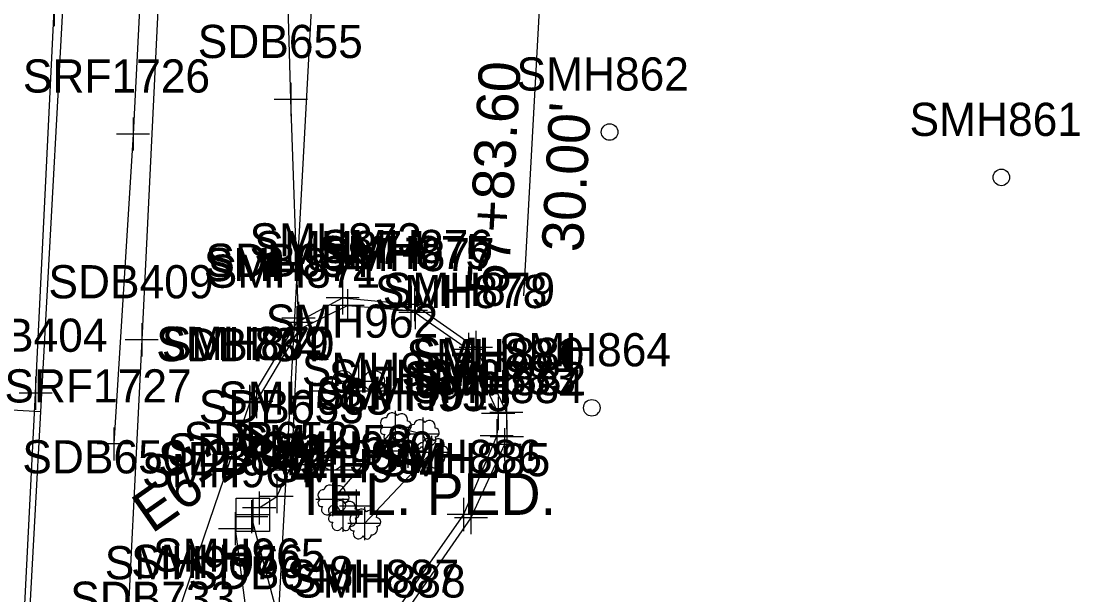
# Model space of a CAD drawing. Extents: x 941041 to 969446, y 397014 to 416764.
# Drawn here: x 951828.4 to 951956.2, y 402505.9 to 402575.1 of the extents above; entities that cross this region are included whole.
import ezdxf

# ---------------------------------------------------------------- set-up
doc = ezdxf.new("R2010")
doc.units = 0
for name, color, linetype in [('SURVEY - CENTERLINE - Preliminary', 7, 'Continuous'), ('SURVEY - CENTERLINE - Preliminary Curve Text', 7, 'Continuous'), ('SURVEY - DTM - Breaklines', 7, 'Continuous'), ('SURVEY - DTM - Breaklines - Points - Locators', 7, 'Continuous'), ('SURVEY - DTM - Breaklines - Points - Numbers', 7, 'Continuous'), ('SURVEY - DTM - Spot Points - Locators', 7, 'Continuous'), ('SURVEY - DTM - Spot Points - Point Numbers', 7, 'Continuous'), ('SURVEY - NON-TRANSPORTATION - Features', 7, 'Continuous'), ('SURVEY - PROPERTY - ROW Lines', 7, 'Continuous'), ('SURVEY - PROPERTY - Station and Offset Flags', 7, 'Continuous'), ('SURVEY - TRAFFIC CONTROL - Signs - Points - Locators', 7, 'Continuous'), ('SURVEY - TRAFFIC CONTROL - Signs - Points - Numbers', 7, 'Continuous'), ('SURVEY - TRAFFIC CONTROL - Signs and Devices with Text', 7, 'Continuous'), ('SURVEY - TRANSPORTATION - Features', 7, 'Continuous'), ('SURVEY - TRANSPORTATION - Features - Points - Locators', 7, 'Continuous'), ('SURVEY - TRANSPORTATION - Features - Points - Numbers', 7, 'Continuous'), ('SURVEY - TRANSPORTATION - Roads', 7, 'Continuous'), ('SURVEY - TRANSPORTATION - Roads - Points - Locators', 7, 'Continuous'), ('SURVEY - TRANSPORTATION - Roads - Points - Numbers', 7, 'Continuous'), ('SURVEY - UTILITIES - Telephone (Underground) - Points - Locators', 7, 'Continuous'), ('SURVEY - UTILITIES - Telephone (Underground) - Points - Numbers', 7, 'Continuous'), ('SURVEY - UTILITIES - Telephone (Underground) with Text', 7, 'Continuous'), ('SURVEY - VEGETATION - Features - Points - Locators', 7, 'Continuous'), ('SURVEY - VEGETATION - Features - Points - Numbers', 7, 'Continuous'), ('SURVEY - VEGETATION - Features with Text', 7, 'Continuous')]:
    doc.layers.add(name, color=color, linetype=linetype)

msp = doc.modelspace()

# ---------------------------------------------------------------- linework, layer by layer
at = {"layer": 'SURVEY - CENTERLINE - Preliminary'}
msp.add_line((951818.98, 402312.97), (951929.94, 404341.52), dxfattribs=at)
at = {"layer": 'SURVEY - CENTERLINE - Preliminary Curve Text'}
msp.add_line((951830.74, 402527.99), (951825.75, 402528.27), dxfattribs=at)
at = {"layer": 'SURVEY - DTM - Breaklines'}
for points in [[(951801.74, 402143.33), (951806.22, 402176.04), (951810.36, 402212.73), (951813.52, 402244.48), (951816.98, 402285.74), (951819.88, 402327.22), (951822.23, 402367.72), (951824.51, 402408.74), (951826.12, 402447.74), (951828, 402488.84), (951830.12, 402530.24), (951832.38, 402576.49)], [(951854.21, 402513.91), (951855.53, 402503.73), (951851.27, 402435.98), (951847.91, 402432.23)]]:
    msp.add_lwpolyline(points, dxfattribs=at)
at = {"layer": 'SURVEY - DTM - Breaklines - Points - Locators'}
for p, q in [((951832.38, 402578.49), (951832.38, 402574.49)), ((951830.12, 402532.24), (951830.12, 402528.24)), ((951832.12, 402530.24), (951828.12, 402530.24)), ((951854.21, 402515.91), (951854.21, 402511.91)), ((951856.21, 402513.91), (951852.21, 402513.91))]:
    msp.add_line(p, q, dxfattribs=at)
at = {"layer": 'SURVEY - DTM - Spot Points - Locators'}
for centre in [(951899.4, 402561.74), (951946.68, 402556.27), (951897.25, 402528.49)]:
    msp.add_circle(centre, 1, dxfattribs=at)
at = {"layer": 'SURVEY - NON-TRANSPORTATION - Features'}
msp.add_lwpolyline([(951869.8, 402514.52), (951877.92, 402523.09), (951876.85, 402525.31), (951873.5, 402526.13), (951865.96, 402517.43), (951867.22, 402515.55)], dxfattribs=at)
at = {"layer": 'SURVEY - PROPERTY - ROW Lines'}
msp.add_line((951848.94, 402311.33), (951865.26, 402609.83), dxfattribs=at)
at = {"layer": 'SURVEY - PROPERTY - Station and Offset Flags'}
msp.add_line((951891.1, 402580.23), (951889.01, 402541.99), dxfattribs=at)
at = {"layer": 'SURVEY - TRAFFIC CONTROL - Signs - Points - Locators'}
for p, q in [((951869.09, 402533.71), (951869.09, 402529.71)), ((951867.09, 402531.71), (951871.09, 402531.71)), ((951864.07, 402524.18), (951864.07, 402520.18)), ((951862.07, 402522.18), (951866.07, 402522.18))]:
    msp.add_line(p, q, dxfattribs=at)
at = {"layer": 'SURVEY - TRAFFIC CONTROL - Signs and Devices with Text'}
for p, q in [((951874.79, 402530.48), (951863.59, 402530.48)), ((951869.77, 402520.95), (951858.57, 402520.95))]:
    msp.add_line(p, q, dxfattribs=at)
for centre in [(951867.22, 402531.73), (951870.97, 402531.73), (951862.19, 402522.2), (951865.94, 402522.2)]:
    msp.add_circle(centre, 1.25, dxfattribs=at)
at = {"layer": 'SURVEY - TRANSPORTATION - Features'}
for points in [[(951855.94, 402529.26), (951861.67, 402538.76), (951867.18, 402541.74), (951875.87, 402540.94), (951883.26, 402535.77), (951886.94, 402527.93), (951886.99, 402525)], [(951856.77, 402529.24), (951861.97, 402537.96), (951867.76, 402540.81), (951875.41, 402540.21), (951875.95, 402539.97), (951882.37, 402535.51), (951885.95, 402527.8), (951885.77, 402525.1), (951881.78, 402515.63), (951871.66, 402501.18), (951868.83, 402494.54), (951867.85, 402490.23)], [(951857.48, 402409.98), (951849.55, 402416.62), (951846.27, 402428.2), (951842.49, 402433.87), (951842.33, 402466.08), (951845.54, 402498.53), (951855.96, 402529.1)], [(951886.71, 402524.05), (951882.67, 402515.24), (951872.5, 402500.61), (951869.91, 402494.3), (951868.87, 402489.69)]]:
    msp.add_lwpolyline(points, dxfattribs=at)
at = {"layer": 'SURVEY - TRANSPORTATION - Features - Points - Locators'}
for p, q in [((951867.18, 402543.74), (951867.18, 402539.74)), ((951875.87, 402542.94), (951875.87, 402538.94)), ((951869.18, 402541.74), (951865.18, 402541.74)), ((951867.76, 402542.81), (951867.76, 402538.81)), ((951875.41, 402542.21), (951875.41, 402538.21)), ((951875.95, 402541.97), (951875.95, 402537.97)), ((951861.67, 402540.76), (951861.67, 402536.76)), ((951869.76, 402540.81), (951865.76, 402540.81)), ((951877.87, 402540.94), (951873.87, 402540.94)), ((951861.97, 402539.96), (951861.97, 402535.96)), ((951877.41, 402540.21), (951873.41, 402540.21)), ((951877.95, 402539.97), (951873.95, 402539.97)), ((951863.67, 402538.76), (951859.67, 402538.76)), ((951863.97, 402537.96), (951859.97, 402537.96)), ((951883.26, 402537.77), (951883.26, 402533.77)), ((951882.37, 402537.51), (951882.37, 402533.51)), ((951884.37, 402535.51), (951880.37, 402535.51)), ((951885.26, 402535.77), (951881.26, 402535.77)), ((951855.94, 402531.26), (951855.94, 402527.26)), ((951855.96, 402531.1), (951855.96, 402527.1)), ((951856.77, 402531.24), (951856.77, 402527.24)), ((951857.94, 402529.26), (951853.94, 402529.26)), ((951857.96, 402529.1), (951853.96, 402529.1)), ((951858.77, 402529.24), (951854.77, 402529.24)), ((951885.95, 402529.8), (951885.95, 402525.8)), ((951886.94, 402529.93), (951886.94, 402525.93)), ((951887.95, 402527.8), (951883.95, 402527.8)), ((951888.94, 402527.93), (951884.94, 402527.93)), ((951885.77, 402527.1), (951885.77, 402523.1)), ((951886.99, 402527), (951886.99, 402523)), ((951887.77, 402525.1), (951883.77, 402525.1)), ((951888.99, 402525), (951884.99, 402525)), ((951886.71, 402526.05), (951886.71, 402522.05)), ((951888.71, 402524.05), (951884.71, 402524.05)), ((951881.78, 402517.63), (951881.78, 402513.63)), ((951882.67, 402517.24), (951882.67, 402513.24)), ((951883.78, 402515.63), (951879.78, 402515.63)), ((951884.67, 402515.24), (951880.67, 402515.24))]:
    msp.add_line(p, q, dxfattribs=at)
at = {"layer": 'SURVEY - TRANSPORTATION - Roads'}
for points in [[(951848.45, 402717.12), (951845.86, 402666.58), (951844.52, 402613.1), (951841.88, 402561.5), (951839.56, 402524.13)], [(951844.95, 402578.11), (951842.93, 402536.69), (951840.75, 402492.57), (951838.5, 402443.49), (951835.93, 402393.6), (951832.99, 402359.12), (951830.09, 402317.94), (951826.93, 402273.72), (951822.51, 402230.46), (951819.89, 402199.15)]]:
    msp.add_lwpolyline(points, dxfattribs=at)
at = {"layer": 'SURVEY - TRANSPORTATION - Roads - Points - Locators'}
for p, q in [((951841.88, 402563.5), (951841.88, 402559.5)), ((951843.88, 402561.5), (951839.88, 402561.5)), ((951842.93, 402538.69), (951842.93, 402534.69)), ((951844.93, 402536.69), (951840.93, 402536.69)), ((951839.56, 402526.13), (951839.56, 402522.13)), ((951841.56, 402524.13), (951837.56, 402524.13))]:
    msp.add_line(p, q, dxfattribs=at)
at = {"layer": 'SURVEY - UTILITIES - Telephone (Underground) - Points - Locators'}
for p, q in [((951860.93, 402567.66), (951860.93, 402563.66)), ((951862.93, 402565.66), (951858.93, 402565.66)), ((951861.85, 402541.28), (951861.85, 402537.28)), ((951863.85, 402539.28), (951859.85, 402539.28)), ((951861.05, 402523.63), (951861.05, 402519.63)), ((951863.05, 402521.63), (951859.05, 402521.63)), ((951859.22, 402519.79), (951859.22, 402515.79)), ((951856.17, 402517.36), (951856.17, 402513.36)), ((951856.34, 402517.58), (951856.34, 402513.58)), ((951857.1, 402518.41), (951857.1, 402514.41)), ((951861.22, 402517.79), (951857.22, 402517.79)), ((951859.1, 402516.41), (951855.1, 402516.41)), ((951858.17, 402515.36), (951854.17, 402515.36)), ((951858.34, 402515.58), (951854.34, 402515.58))]:
    msp.add_line(p, q, dxfattribs=at)
at = {"layer": 'SURVEY - UTILITIES - Telephone (Underground) with Text'}
for points in [[(951857.1, 402516.41), (951859.22, 402517.79), (951861.05, 402521.63), (951861.85, 402539.28), (951860.93, 402565.66), (951860.29, 402588.22), (951867.06, 402633.43), (951871.04, 402670.2), (951875.07, 402690.05), (951877.84, 402721.53), (951878.53, 402729.27), (951885.94, 402763.07), (951891.2, 402788.15), (951892.39, 402799.06), (951893.41, 402822.97), (951893.84, 402833.14), (951896.83, 402863.47), (951898.94, 402885.58), (951899.2, 402898.9), (951900.67, 402910.42), (951903.06, 402942.7), (951903.62, 402962.13)], [(951859.09, 402167.33), (951856.22, 402176.42), (951850.21, 402189.57), (951847.78, 402202.18), (951849.14, 402235.52), (951848.76, 402244.32), (951848.89, 402297.64), (951848.73, 402312.24), (951851.97, 402346.49), (951852.39, 402367.35), (951854.46, 402407.1), (951857.86, 402446.7), (951860.06, 402483.63), (951859.85, 402501.6), (951856.17, 402515.36)]]:
    msp.add_lwpolyline(points, dxfattribs=at)
msp.add_lwpolyline([(951854.34, 402513.58), (951854.34, 402517.58), (951858.34, 402517.58), (951858.34, 402513.58)], close=True, dxfattribs=at)
at = {"layer": 'SURVEY - VEGETATION - Features - Points - Locators'}
for p, q in [((951873.5, 402528.13), (951873.5, 402524.13)), ((951876.85, 402527.31), (951876.85, 402523.31)), ((951875.5, 402526.13), (951871.5, 402526.13)), ((951878.85, 402525.31), (951874.85, 402525.31)), ((951875.04, 402525.25), (951875.04, 402521.25)), ((951877.92, 402525.09), (951877.92, 402521.09)), ((951877.04, 402523.25), (951873.04, 402523.25)), ((951879.92, 402523.09), (951875.92, 402523.09)), ((951865.96, 402519.43), (951865.96, 402515.43)), ((951868.81, 402518.64), (951868.81, 402514.64)), ((951867.96, 402517.43), (951863.96, 402517.43)), ((951867.22, 402517.55), (951867.22, 402513.55)), ((951870.81, 402516.64), (951866.81, 402516.64)), ((951869.8, 402516.52), (951869.8, 402512.52)), ((951869.22, 402515.55), (951865.22, 402515.55)), ((951871.8, 402514.52), (951867.8, 402514.52))]:
    msp.add_line(p, q, dxfattribs=at)
at = {"layer": 'SURVEY - VEGETATION - Features with Text'}
for centre, radius in [((951873.52, 402526.14), 0.022), ((951876.86, 402525.31), 0.022), ((951875.04, 402523.25), 0.00117), ((951877.94, 402523.1), 0.022), ((951865.98, 402517.44), 0.022), ((951868.81, 402516.64), 0.00117), ((951867.24, 402515.56), 0.022), ((951869.82, 402514.52), 0.022)]:
    msp.add_circle(centre, radius, dxfattribs=at)
for centre, radius, start, end in [((951873.16, 402527.16), 0.719, 31.9683, 169.4925), ((951874.31, 402527.07), 0.714, 342.8641, 138.7026), ((951872.38, 402526.67), 0.631, 82.9155, 239.7044), ((951874.97, 402526.34), 0.527, 273.117, 88.1173), ((951875.72, 402525.84), 0.631, 82.9155, 239.7044), ((951876.5, 402526.34), 0.719, 31.9683, 169.4925), ((951877.65, 402526.25), 0.714, 342.8641, 138.7026), ((951872.17, 402525.71), 0.433, 105.0317, 283.7773), ((951872.79, 402524.93), 0.629, 145.0523, 338.472), ((951874.41, 402525.47), 0.679, 262.9581, 29.8037), ((951875.52, 402524.88), 0.433, 105.0317, 283.7773), ((951877.76, 402524.65), 0.679, 262.9581, 29.8037), ((951878.32, 402525.51), 0.527, 273.117, 88.1173), ((951873.85, 402524.76), 0.479, 187.671, 4.9902), ((951876.13, 402524.1), 0.629, 145.0523, 338.472), ((951876.8, 402523.63), 0.631, 82.9155, 239.7044), ((951877.19, 402523.93), 0.479, 187.671, 4.9902), ((951877.58, 402524.12), 0.719, 31.9683, 169.4925), ((951878.73, 402524.03), 0.714, 342.8641, 138.7026), ((951879.39, 402523.29), 0.527, 273.117, 88.1173), ((951874.98, 402523.28), 0.0336, 82.9155, 239.7044), ((951874.97, 402523.23), 0.0231, 105.0317, 283.7773), ((951875, 402523.19), 0.0336, 145.0523, 338.472), ((951875.02, 402523.31), 0.0383, 31.9683, 169.4925), ((951875.06, 402523.18), 0.0255, 187.671, 4.9902), ((951875.09, 402523.3), 0.0381, 342.8641, 138.7026), ((951875.09, 402523.22), 0.0362, 262.9581, 29.8037), ((951875.12, 402523.27), 0.0281, 273.117, 88.1173), ((951876.59, 402522.66), 0.433, 105.0317, 283.7773), ((951878.83, 402522.43), 0.679, 262.9581, 29.8037), ((951877.21, 402521.88), 0.629, 145.0523, 338.472), ((951878.27, 402521.71), 0.479, 187.671, 4.9902), ((951864.83, 402517.97), 0.631, 82.9155, 239.7044), ((951865.62, 402518.46), 0.719, 31.9683, 169.4925), ((951866.76, 402518.37), 0.714, 342.8641, 138.7026), ((951864.63, 402517.01), 0.433, 105.0317, 283.7773), ((951866.88, 402516.58), 0.719, 31.9683, 169.4925), ((951867.43, 402517.64), 0.527, 273.117, 88.1173), ((951865.25, 402516.23), 0.629, 145.0523, 338.472), ((951866.09, 402516.09), 0.631, 82.9155, 239.7044), ((951866.31, 402516.06), 0.479, 187.671, 4.9902), ((951866.87, 402516.77), 0.679, 262.9581, 29.8037), ((951868.02, 402516.49), 0.714, 342.8641, 138.7026), ((951868.69, 402515.75), 0.527, 273.117, 88.1173), ((951868.75, 402516.67), 0.0336, 82.9155, 239.7044), ((951868.74, 402516.62), 0.0231, 105.0317, 283.7773), ((951868.77, 402516.58), 0.0336, 145.0523, 338.472), ((951868.79, 402516.7), 0.0383, 31.9683, 169.4925), ((951869.46, 402515.55), 0.719, 31.9683, 169.4925), ((951868.83, 402516.57), 0.0255, 187.671, 4.9902), ((951868.85, 402516.69), 0.0381, 342.8641, 138.7026), ((951868.86, 402516.61), 0.0362, 262.9581, 29.8037), ((951868.89, 402516.65), 0.0281, 273.117, 88.1173), ((951870.6, 402515.46), 0.714, 342.8641, 138.7026), ((951865.89, 402515.12), 0.433, 105.0317, 283.7773), ((951868.67, 402515.05), 0.631, 82.9155, 239.7044), ((951868.13, 402514.89), 0.679, 262.9581, 29.8037), ((951871.27, 402514.72), 0.527, 273.117, 88.1173), ((951866.51, 402514.34), 0.629, 145.0523, 338.472), ((951867.57, 402514.17), 0.479, 187.671, 4.9902), ((951868.47, 402514.09), 0.433, 105.0317, 283.7773), ((951869.09, 402513.31), 0.629, 145.0523, 338.472), ((951870.71, 402513.86), 0.679, 262.9581, 29.8037), ((951870.15, 402513.14), 0.479, 187.671, 4.9902)]:
    msp.add_arc(centre, radius, start, end, dxfattribs=at)

# ---------------------------------------------------------------- texts
at = {"layer": 'SURVEY - DTM - Breaklines - Points - Numbers'}
for s, p in [('SDB404', (951818.88, 402535.24)), ('SMH964', (951842.97, 402518.91)), ('SMH965', (951844.29, 402508.73)), ('SMH967', (951838.46, 402507.81)), ('SMH966', (951841.65, 402507.97))]:
    msp.add_text(s, height=4, dxfattribs=at).set_placement(p)
at = {"layer": 'SURVEY - DTM - Spot Points - Point Numbers'}
for s, p in [('SMH862', (951888.16, 402566.74)), ('SMH861', (951935.6, 402561.27)), ('SMH864', (951886.01, 402533.49))]:
    msp.add_text(s, height=4, dxfattribs=at).set_placement(p)
at = {"layer": 'SURVEY - PROPERTY - Station and Offset Flags'}
for s, p in [('57+83.60', (951887.14, 402542.1)), ("30.00'", (951896.18, 402547.18))]:
    msp.add_text(s, height=5, rotation=86.8692, dxfattribs=at).set_placement(p)
at = {"layer": 'SURVEY - TRAFFIC CONTROL - Signs - Points - Numbers'}
for s, p in [('SMH962', (951857.89, 402536.94)), ('SMH963', (951852.15, 402527.66))]:
    msp.add_text(s, height=4, dxfattribs=at).set_placement(p)
at = {"layer": 'SURVEY - TRAFFIC CONTROL - Signs and Devices with Text'}
msp.add_text('E6-2A', height=5, rotation=35, dxfattribs=at).set_placement((951844.15, 402513.25))
at = {"layer": 'SURVEY - TRANSPORTATION - Features - Points - Numbers'}
for s, p in [('SMH873', (951855.94, 402546.74)), ('SMH874', (951856.52, 402545.81)), ('SMH875', (951864.17, 402545.21)), ('SMH876', (951864.52, 402545.94)), ('SMH877', (951864.71, 402544.97)), ('SMH872', (951850.43, 402543.76)), ('SMH871', (951850.89, 402542.96)), ('SMH878', (951871.08, 402540.51)), ('SMH879', (951872.01, 402540.77)), ('SMH869', (951844.68, 402534.26)), ('SDB734', (951844.73, 402534.1)), ('SMH870', (951845.36, 402534.24)), ('SMH881', (951874.87, 402532.8)), ('SMH880', (951875.53, 402532.93)), ('SMH883', (951874.53, 402530.1)), ('SMH882', (951875.76, 402530)), ('SMH884', (951875.47, 402529.05)), ('SMH886', (951870.43, 402520.63)), ('SMH885', (951871.43, 402520.24)), ('SMH887', (951860.42, 402506.18)), ('SMH888', (951861.21, 402505.61)), ('SDB733', (951834.3, 402503.53))]:
    msp.add_text(s, height=4, dxfattribs=at).set_placement(p)
at = {"layer": 'SURVEY - TRANSPORTATION - Roads - Points - Numbers'}
for s, p in [('SRF1726', (951828.58, 402566.5)), ('SDB409', (951831.67, 402541.69)), ('SRF1727', (951826.36, 402529.13))]:
    msp.add_text(s, height=4, dxfattribs=at).set_placement(p)
at = {"layer": 'SURVEY - UTILITIES - Telephone (Underground) - Points - Numbers'}
for s, p in [('SDB655', (951849.69, 402570.66)), ('SDB654', (951850.61, 402544.28)), ('SDB653', (951849.81, 402526.63)), ('SDB652', (951847.98, 402522.79)), ('SDB651', (951846.02, 402521.41)), ('SDB650', (951828.52, 402520.58)), ('SDB649', (951844.92, 402520.36)), ('SDB648', (951848.56, 402506.6))]:
    msp.add_text(s, height=4, dxfattribs=at).set_placement(p)
at = {"layer": 'SURVEY - UTILITIES - Telephone (Underground) with Text'}
msp.add_text('TEL. PED.', height=5, dxfattribs=at).set_placement((951861.34, 402515.58))
at = {"layer": 'SURVEY - VEGETATION - Features - Points - Numbers'}
for s, p in [('SMH957', (951862.26, 402531.13)), ('SMH956', (951865.5, 402530.31)), ('SMH961', (951863.96, 402528.25)), ('SMH955', (951866.68, 402528.09)), ('SMH958', (951854.67, 402522.43)), ('SMH960', (951857.4, 402521.64)), ('SMH959', (951855.96, 402520.55)), ('SMH954', (951858.56, 402519.52))]:
    msp.add_text(s, height=4, dxfattribs=at).set_placement(p)

doc.saveas('drawing.dxf')
